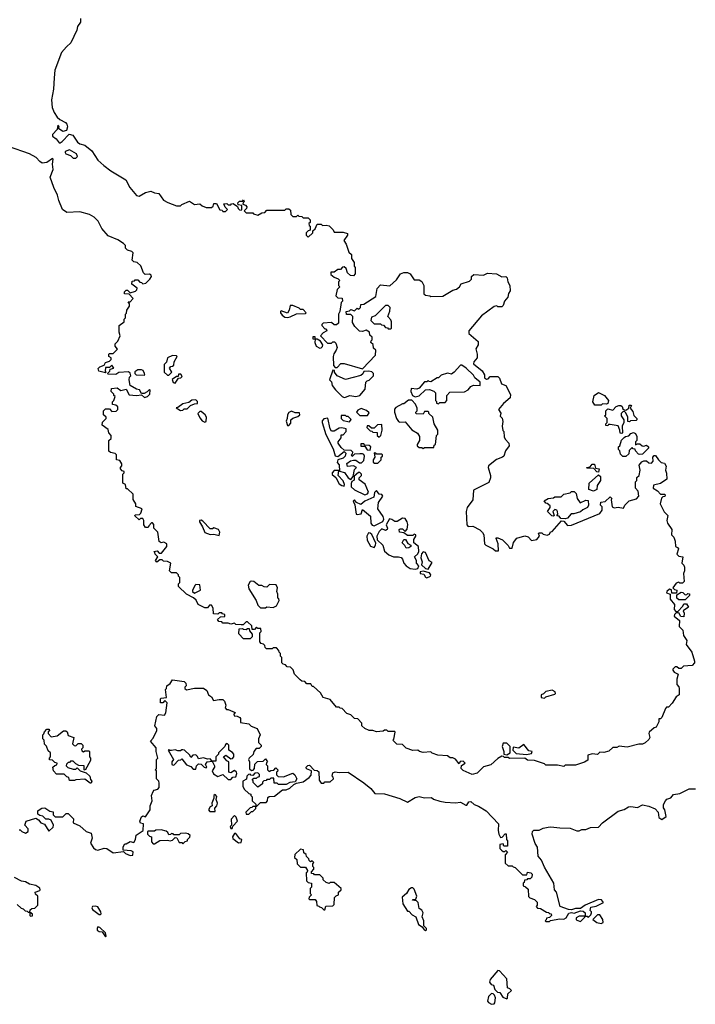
# Model space of a CAD drawing. Extents: x 1861455 to 2058065, y 200073 to 437907.
# Tile 289 of 574: x 1920480 to 1925714, y 363448 to 371075. Entities that reach past the tile are written whole.
import ezdxf

# ---------------------------------------------------------------- set-up
doc = ezdxf.new("R2010")
doc.units = 0

msp = doc.modelspace()

# ---------------------------------------------------------------- linework, layer by layer
at = {"layer": '0CON05XD'}
for points in [[(1920952.5, 371085), (1920952.5, 371055), (1920928.3, 371021.7), (1920922.5, 370995), (1920877.5, 370895), (1920842.5, 370865), (1920805, 370820), (1920752.5, 370685), (1920746.4, 370623.6), (1920743, 370537), (1920727.5, 370455), (1920732.5, 370395), (1920746.4, 370356.4), (1920770.7, 370320.7), (1920791.2, 370301.2), (1920835, 370277.5), (1920846.7, 370265), (1920850, 370245), (1920843, 370217), (1920815, 370210), (1920781.7, 370231.7), (1920787, 370247), (1920775, 370257.5), (1920770, 370225), (1920734.4, 370185), (1920733.3, 370173.3), (1920761.7, 370151.7), (1920785, 370120), (1920795, 370120), (1920809.3, 370130.7), (1920863, 370187), (1920890.7, 370180.7), (1920927.5, 370125), (1920945, 370113.3), (1920985, 370103.3), (1921039.5, 370059.5), (1921085, 369987.5), (1921132.5, 369945), (1921185, 369903.3), (1921302.5, 369835), (1921332.5, 369775), (1921385, 369712.5), (1921405, 369709.2), (1921455, 369736), (1921495, 369746.7), (1921525, 369732.5), (1921558.3, 369728.3), (1921595, 369677.5), (1921628.3, 369658.3), (1921695, 369633.3), (1921725, 369632.5), (1921735, 369642.5), (1921795, 369670), (1921835, 369642.5), (1921875, 369647.5), (1921895, 369632.5), (1921925, 369620), (1921965, 369620), (1921978.3, 369631.7), (1921985, 369650), (1922005, 369650), (1922031.7, 369601.7), (1922048.3, 369598.3), (1922055, 369590), (1922075, 369590), (1922090, 369605), (1922071.7, 369621.7), (1922061.7, 369648.3), (1922085, 369650), (1922095, 369640), (1922115, 369640), (1922121.7, 369648.3), (1922135, 369650), (1922168.3, 369628.3), (1922171.7, 369611.7), (1922181.7, 369601.7), (1922195, 369600), (1922200, 369605), (1922200, 369635), (1922171.7, 369641.7), (1922170, 369655), (1922181.7, 369668.3), (1922205, 369670), (1922215, 369680), (1922220, 369665), (1922211.7, 369658.3), (1922210, 369645), (1922228.3, 369638.3), (1922240, 369625), (1922238.3, 369611.7), (1922220, 369595), (1922235, 369580), (1922285, 369580), (1922291.7, 369571.7), (1922325, 369560), (1922355, 369580), (1922378.3, 369581.7), (1922395, 369600), (1922535, 369600), (1922545, 369610), (1922565, 369610), (1922578.3, 369598.3), (1922580, 369565), (1922595, 369550), (1922625, 369550), (1922635, 369560), (1922641.7, 369551.7), (1922665, 369550), (1922675, 369540), (1922715, 369540), (1922730, 369525), (1922730, 369505), (1922720, 369495), (1922721.7, 369481.7), (1922730, 369475), (1922730, 369445), (1922715, 369440), (1922700, 369425), (1922700, 369405), (1922715, 369390), (1922750, 369425), (1922751.7, 369438.3), (1922770, 369455), (1922785, 369490), (1922815, 369490), (1922825, 369480), (1922855, 369482.5), (1922877, 369477), (1922908.3, 369448.3), (1922915, 369430), (1922985, 369430), (1923018.3, 369418.3), (1923020, 369405), (1922990, 369365), (1923010, 369335), (1923030, 369275), (1923050, 369255), (1923050, 369225), (1923070, 369195), (1923070, 369165), (1923080, 369155), (1923080, 369105), (1923065, 369090), (1923043, 369093), (1923020, 369115), (1923008.3, 369148.3), (1922995, 369160), (1922981.7, 369158.3), (1922965, 369140), (1922945, 369140), (1922915, 369120), (1922891.7, 369118.3), (1922891.7, 369101.7), (1922915, 369080), (1922948.3, 369068.3), (1922960, 369055), (1922950, 369045), (1922950, 369015), (1922960, 369005), (1922940, 368985), (1922930, 368935), (1922945, 368920), (1922978.3, 368918.3), (1922980, 368895), (1922970, 368885), (1922960, 368815), (1922950, 368795), (1922950, 368725), (1922935, 368710), (1922915, 368710), (1922895, 368730), (1922830, 368725), (1922820, 368715), (1922820, 368705), (1922845, 368680), (1922855, 368680), (1922860, 368665), (1922830.7, 368649.3), (1922810, 368625), (1922865, 368570), (1922895, 368570), (1922905, 368580), (1922918.3, 368578.3), (1922928.3, 368568.3), (1922940, 368535), (1922932.5, 368515), (1922913, 368487), (1922907.5, 368465), (1922910, 368395), (1922925, 368380), (1922938.3, 368381.7), (1922968.3, 368411.7), (1922995, 368412.5), (1923135, 368370), (1923237.5, 368475), (1923240, 368515), (1923221.7, 368531.7), (1923218.3, 368558.3), (1923200, 368575), (1923201.7, 368588.3), (1923210, 368595), (1923210, 368615), (1923191.7, 368631.7), (1923190, 368655), (1923165, 368670), (1923135, 368660), (1923111.7, 368661.7), (1923077, 368697), (1923058.3, 368728.3), (1923060, 368775), (1923045, 368790), (1923011.7, 368791.7), (1923010, 368815), (1923035, 368820), (1923045, 368830), (1923075, 368820), (1923095, 368840), (1923108.3, 368831.7), (1923120, 368845), (1923121.7, 368868.3), (1923145, 368870), (1923238.3, 368931.7), (1923248.3, 368991.7), (1923275, 369020), (1923347, 369013), (1923399.3, 369060.7), (1923430, 369105), (1923455, 369117.5), (1923485, 369116.2), (1923505, 369106.7), (1923535, 369060), (1923575, 369060), (1923595, 369047.5), (1923610, 369015), (1923611.7, 368951.7), (1923625, 368940), (1923657, 368937), (1923665, 368930), (1923757, 368933), (1923835, 368980), (1923865, 368987.5), (1923887.5, 369005), (1923900, 369030), (1923965, 369050), (1923980, 369065), (1923980, 369085), (1923998.3, 369101.7), (1924073, 369097), (1924105, 369112.5), (1924175, 369106.7), (1924215, 369082.5), (1924246.1, 369086.1), (1924256.7, 369075), (1924262.5, 369045), (1924276.2, 369015), (1924280, 368975), (1924266.7, 368955), (1924261.2, 368925), (1924236.7, 368895), (1924225, 368860), (1924215, 368850), (1924185, 368850), (1924177.5, 368857.5), (1924155, 368852.5), (1924058.3, 368781.7), (1923960, 368665), (1923960, 368645), (1924032.5, 368582.5), (1924032.5, 368555), (1924012.5, 368525), (1924023.6, 368483.6), (1924023.3, 368455), (1923997.5, 368425), (1923995, 368410), (1924062.5, 368355), (1924080, 368325), (1924081.7, 368301.7), (1924095, 368290), (1924108.3, 368291.7), (1924125, 368310), (1924185, 368310), (1924197, 368297), (1924212.5, 368255), (1924245, 368240), (1924281.7, 368171.7), (1924280, 368145), (1924227, 368103), (1924190, 368055), (1924207, 368027), (1924203, 368003), (1924217, 367987), (1924223, 367963), (1924217.5, 367925), (1924223, 367893), (1924230, 367885), (1924233, 367843), (1924240, 367825), (1924270, 367795), (1924272.5, 367775), (1924242.5, 367735), (1924230, 367695), (1924220, 367685), (1924173, 367667), (1924111.7, 367618.3), (1924110, 367605), (1924127.5, 367545), (1924127.5, 367525), (1924115, 367490), (1923995, 367430), (1923990, 367355), (1923947.5, 367295), (1923940, 367265), (1923943, 367163), (1923955, 367150), (1923991.7, 367151.7), (1924043.6, 367123.6), (1924065, 367102.5), (1924076.7, 367085), (1924080, 367015), (1924090, 367005), (1924147, 366977), (1924165, 366960), (1924188.3, 366961.7), (1924187.5, 367015), (1924170, 367055), (1924170, 367060), (1924185, 367060), (1924220, 367045), (1924263, 367003), (1924275, 366980), (1924295, 366980), (1924306.2, 367025), (1924330.5, 367059.5), (1924393.6, 367076.4), (1924418.8, 367068.8), (1924445, 367040), (1924485, 367047.5), (1924507, 367073), (1924500, 367095), (1924505, 367100), (1924525, 367100), (1924535, 367090), (1924565, 367082.5), (1924585, 367090), (1924591.7, 367108.3), (1924605, 367110), (1924678.3, 367191.7), (1924695, 367190), (1924725, 367157.5), (1924755, 367160), (1924975, 367250), (1924993.3, 367275), (1924991.7, 367301.7), (1924980, 367315), (1924981.7, 367338.3), (1925015, 367342.5), (1925055, 367377.5), (1925067.5, 367365), (1925062.5, 367355), (1925070.7, 367300.7), (1925085, 367293.3), (1925115, 367298.8), (1925158.3, 367291.7), (1925166.7, 367315), (1925201.7, 367348.3), (1925257, 367363), (1925277.5, 367385), (1925271.7, 367421.7), (1925250, 367445), (1925250, 367495), (1925260, 367505), (1925261.7, 367528.3), (1925280, 367545), (1925287.5, 367585)], [(1920783.3, 369675), (1920773.3, 369715), (1920744.1, 369774.1), (1920716.2, 369855), (1920740, 369915), (1920733.3, 369955), (1920740, 369995), (1920735, 370000), (1920691.7, 369968.3), (1920655, 369964), (1920635.6, 369975.6), (1920608, 370008), (1920556.3, 370036.3), (1920392.3, 370092.3)], [(1920895, 370002.2), (1920915, 370002.9), (1920928.6, 370015), (1920920.8, 370035), (1920866.4, 370066.4), (1920833.8, 370055), (1920832, 370045), (1920838.8, 370035), (1920872.9, 370022.9), (1920895, 370002.2)], [(1925287.5, 367585), (1925280, 367625), (1925300.7, 367649.3), (1925315, 367657.5), (1925335, 367657.5), (1925353, 367643), (1925375, 367640), (1925387.5, 367655), (1925383.6, 367686.4), (1925395, 367700), (1925405, 367700), (1925427.5, 367665), (1925450, 367645), (1925475, 367640), (1925487, 367617), (1925482.5, 367585), (1925491.7, 367561.7), (1925492.5, 367515), (1925445, 367483.3), (1925390, 367470), (1925387.5, 367445), (1925420, 367425), (1925445, 367400), (1925475, 367400), (1925480, 367395), (1925478.3, 367381.7), (1925461.7, 367378.3), (1925451.7, 367368.3), (1925442.5, 367325), (1925473, 367263), (1925500, 367235), (1925492.5, 367195), (1925497.5, 367175), (1925532.5, 367125), (1925530, 367085), (1925547, 367067), (1925557.5, 367035), (1925560, 366995), (1925575, 366987.5), (1925582.5, 366975), (1925570, 366935), (1925585, 366920), (1925617.5, 366915), (1925610, 366865), (1925625, 366850), (1925630, 366835), (1925630, 366805), (1925622.5, 366785), (1925627, 366723), (1925615, 366710), (1925595, 366710), (1925585, 366717.5), (1925565, 366710), (1925540, 366675), (1925551.7, 366661.7), (1925570, 366655), (1925568.3, 366631.7), (1925531.7, 366631.7), (1925528.3, 366658.3), (1925515, 366662.5), (1925492.5, 366645), (1925490, 366635), (1925520, 366625), (1925520, 366585), (1925552.5, 366545), (1925550, 366505), (1925561.7, 366491.7), (1925578.3, 366491.7), (1925618.3, 366531.7), (1925625, 366550), (1925645, 366550), (1925660, 366525), (1925620, 366495), (1925627.5, 366477.5), (1925625, 366450), (1925601.7, 366451.7), (1925585, 366480), (1925561.7, 366478.3), (1925551.7, 366468.3), (1925550, 366455), (1925591.7, 366421.7), (1925587.5, 366375), (1925616.7, 366345), (1925622.5, 366305), (1925647.5, 366265), (1925643.3, 366235), (1925686.2, 366176.2), (1925707.5, 366105), (1925707, 366093), (1925688.3, 366071.7), (1925623, 366067), (1925605, 366050), (1925585, 366050), (1925571.7, 366061.7), (1925558.3, 366061.7), (1925540, 366045), (1925540, 366035), (1925550.7, 366020.7), (1925580, 366005), (1925570, 365965), (1925570, 365925), (1925587, 365907), (1925590, 365895), (1925587.5, 365845), (1925565, 365830), (1925535, 365780), (1925505, 365750), (1925491.7, 365748.3), (1925481.7, 365738.3), (1925455, 365670), (1925445, 365660), (1925431.7, 365658.3), (1925430, 365635), (1925410, 365595), (1925395, 365590), (1925357.5, 365555), (1925353.3, 365545), (1925362.5, 365515), (1925355, 365500), (1925325, 365472.5), (1925305, 365462.5), (1925277, 365463), (1925185, 365440), (1925125, 365446.7), (1925105, 365437.5), (1925075, 365437.5), (1925045, 365407.5), (1925005, 365397.5), (1924975, 365400), (1924955, 365382.5), (1924915, 365387.5), (1924881.7, 365378.3), (1924881.7, 365338.3), (1924856.4, 365323.6), (1924785, 365300), (1924705, 365300), (1924695, 365290), (1924645, 365300), (1924555, 365300), (1924545, 365310), (1924467, 365337), (1924415, 365340), (1924393, 365353), (1924275, 365352.5), (1924265, 365360), (1924235, 365360), (1924228.3, 365368.3), (1924215, 365370), (1924185, 365352.5), (1924128.6, 365301.4), (1924074.1, 365285.9), (1924025, 365237.5), (1923985, 365227.5), (1923915, 365260), (1923900, 365275), (1923901.7, 365298.3), (1923930, 365315), (1923915, 365330), (1923891.7, 365328.3), (1923885, 365310), (1923855, 365347.5), (1923836.4, 365356.4), (1923815, 365357.5), (1923795, 365372.5), (1923718.3, 365378.3), (1923675, 365392.5), (1923665, 365402.5), (1923605, 365397.5), (1923576.7, 365406.7), (1923565, 365417.5), (1923525, 365412.5), (1923473, 365433), (1923445, 365460), (1923401.7, 365461.7), (1923370, 365495), (1923377.5, 365502.5), (1923390, 365555), (1923385, 365560), (1923335, 365560), (1923325, 365570), (1923305, 365570), (1923295, 365562.5), (1923245, 365557.5), (1923215, 365567.5), (1923188.3, 365568.3), (1923153, 365583), (1923130, 365605), (1923130, 365625), (1923098.3, 365658.3), (1923075, 365662.5), (1923045, 365690), (1923015, 365700), (1922978.3, 365738.3), (1922961.7, 365741.7), (1922955, 365750), (1922935, 365750), (1922885, 365807.5), (1922830, 365825), (1922809.3, 365859.3), (1922755, 365910), (1922745, 365910), (1922735, 365930), (1922705, 365930), (1922688.3, 365948.3), (1922665, 365950), (1922651.7, 365961.7), (1922610, 366005), (1922598.3, 366038.3), (1922578.3, 366058.3), (1922551.7, 366061.7), (1922538.3, 366078.3), (1922521.7, 366081.7), (1922511.7, 366091.7), (1922510, 366135), (1922500, 366145), (1922500, 366165), (1922490, 366175), (1922488.3, 366188.3), (1922468.3, 366208.3), (1922445, 366210), (1922435, 366200), (1922391.7, 366201.7), (1922381.7, 366211.7), (1922378.3, 366228.3), (1922368.3, 366238.3), (1922351.7, 366241.7), (1922340, 366255), (1922340, 366325), (1922350, 366335), (1922348.3, 366358.3), (1922325, 366360), (1922315, 366370), (1922298.3, 366351.7), (1922281.7, 366351.7), (1922278.3, 366378.3), (1922245, 366410), (1922235, 366410), (1922211.7, 366388.3), (1922195, 366387.5), (1922155, 366390), (1922145, 366400), (1922116.7, 366393.3), (1922095, 366400), (1922055, 366400), (1922045, 366410), (1922023, 366413), (1922011.7, 366428.3), (1922035, 366450), (1922068.3, 366451.7), (1922068.3, 366468.3), (1922051.7, 366471.7), (1922045, 366480), (1922025, 366480), (1922015, 366470), (1921981.7, 366471.7), (1921980, 366515), (1921965, 366540), (1921951.7, 366538.3), (1921935, 366520), (1921915, 366520), (1921863.6, 366543.6), (1921848.3, 366578.3), (1921827, 366597), (1921772.5, 366625), (1921710, 366685), (1921710, 366705), (1921720, 366715), (1921720, 366755), (1921710, 366765), (1921710, 366775), (1921695, 366790), (1921655, 366790), (1921640, 366805), (1921650, 366865), (1921625, 366877.5), (1921595, 366880), (1921585, 366890), (1921565, 366890), (1921541.7, 366871.7), (1921532.5, 366885), (1921550, 366915), (1921530, 366935), (1921528.3, 366948.3), (1921520, 366955), (1921545, 366960), (1921561.7, 366941.7), (1921578.3, 366941.7), (1921620, 366995), (1921620, 367015), (1921597, 367027), (1921575, 367022.5), (1921561.7, 367031.7), (1921550, 367105), (1921520, 367135), (1921520, 367165), (1921508.3, 367178.3), (1921501.7, 367178.3), (1921480, 367155), (1921475, 367140), (1921455, 367140), (1921443, 367163), (1921442.5, 367195), (1921435, 367210), (1921415, 367210), (1921405, 367200), (1921371.7, 367231.7), (1921375, 367240), (1921408.3, 367241.7), (1921418.3, 367251.7), (1921430, 367285), (1921380, 367305), (1921380, 367325), (1921358.3, 367358.3), (1921358.3, 367398.3), (1921315, 367440), (1921305, 367440), (1921300, 367475), (1921280, 367485), (1921280, 367555), (1921290, 367565), (1921290, 367575), (1921275, 367580), (1921260, 367595), (1921260, 367605), (1921271.7, 367618.3), (1921272.5, 367635), (1921255, 367660), (1921230, 367665), (1921230, 367705), (1921220, 367715), (1921183, 367723), (1921171.7, 367731.7), (1921170, 367815), (1921188.3, 367831.7), (1921190, 367855), (1921170, 367875), (1921165, 367900), (1921120, 367935), (1921123, 367957), (1921150, 367985), (1921150, 367995), (1921130, 368015), (1921130, 368045), (1921145, 368060), (1921175, 368060), (1921195, 368040), (1921227, 368043), (1921240, 368055), (1921240, 368075), (1921225, 368090), (1921200, 368095), (1921200, 368115), (1921210, 368125), (1921220, 368155), (1921210, 368165), (1921210, 368175), (1921190, 368195), (1921192.5, 368217.5), (1921235, 368222.5), (1921265, 368203.3), (1921305, 368212.5), (1921328.3, 368168.3), (1921385, 368163.3), (1921425, 368170), (1921448.3, 368148.3), (1921470, 368155), (1921487.5, 368175), (1921490, 368205), (1921485, 368210), (1921468.3, 368191.7), (1921445, 368180), (1921425, 368180), (1921408.3, 368208.3), (1921385, 368212.5), (1921335, 368240), (1921327.5, 368285), (1921330, 368305), (1921340, 368315), (1921337, 368337), (1921323, 368347), (1921248.3, 368341.7), (1921225, 368327.5), (1921165, 368330), (1921160, 368335), (1921178.3, 368351.7), (1921181.7, 368368.3), (1921210, 368375), (1921195, 368400), (1921175, 368380), (1921145, 368380), (1921142.5, 368352.5), (1921150, 368345), (1921145, 368340), (1921093, 368353), (1921088.3, 368371.7), (1921100, 368385), (1921135, 368400), (1921145, 368420), (1921175, 368430), (1921188.3, 368441.7), (1921190, 368455), (1921170, 368465), (1921170, 368485), (1921175, 368490), (1921205, 368490), (1921237, 368523), (1921220, 368545), (1921220, 368565), (1921240, 368585), (1921257.5, 368625), (1921250, 368655), (1921250, 368705), (1921290, 368735), (1921290, 368755), (1921300, 368765), (1921300, 368795), (1921308.3, 368801.7), (1921310, 368825), (1921330, 368855), (1921330, 368875), (1921321.7, 368888.3), (1921335, 368890), (1921360, 368915), (1921328.3, 368948.3), (1921291.7, 368951.7), (1921293, 368967), (1921305, 368980), (1921315, 368980), (1921335, 368960), (1921378.3, 368971.7), (1921388.3, 368981.7), (1921390, 368995), (1921350, 369025), (1921351.7, 369048.3), (1921368.3, 369051.7), (1921375, 369060), (1921395, 369060), (1921411.7, 369041.7), (1921425, 369040), (1921435, 369030), (1921457, 369033), (1921487.5, 369065), (1921500, 369085), (1921497.5, 369095), (1921485, 369102.5), (1921451.7, 369101.7), (1921440, 369115), (1921419.3, 369169.3), (1921390, 369195), (1921365, 369200), (1921351.7, 369211.7), (1921358.3, 369268.3), (1921348.3, 369278.3), (1921315, 369290), (1921300, 369305), (1921300, 369325), (1921285, 369342.5), (1921240.7, 369370.7), (1921165, 369400), (1921116.4, 369456.4), (1921087.5, 369515), (1921056.4, 369546.4), (1921020, 369565), (1920946.4, 369586.4), (1920845, 369582.5), (1920812.5, 369605), (1920783.3, 369675)], [(1922555, 368767.5), (1922575, 368773.8), (1922625, 368796.7), (1922695, 368800), (1922700, 368805), (1922675, 368830), (1922655, 368830), (1922645, 368840), (1922595, 368860), (1922575, 368860), (1922567.5, 368825), (1922555, 368802.5), (1922505, 368820), (1922500, 368815), (1922500, 368805), (1922514.2, 368785), (1922535, 368770), (1922555, 368767.5)], [(1923355, 368680), (1923360, 368685), (1923360, 368735), (1923355, 368750), (1923332.5, 368775), (1923348.3, 368818.3), (1923350, 368845), (1923335, 368860), (1923315, 368860), (1923235, 368780), (1923205, 368770), (1923200, 368745), (1923225, 368720), (1923275, 368720), (1923281.7, 368711.7), (1923298.3, 368708.3), (1923315, 368690), (1923328.3, 368688.3), (1923335, 368680), (1923355, 368680)], [(1922805, 368530), (1922815, 368532.5), (1922827, 368543), (1922827.5, 368555), (1922810, 368585), (1922785, 368600), (1922770, 368600), (1922768.3, 368618.3), (1922751.7, 368618.3), (1922751.7, 368601.7), (1922770, 368600), (1922767.5, 368575), (1922776.7, 368545), (1922805, 368530)], [(1921635, 368320), (1921657.5, 368345), (1921640, 368375), (1921651.7, 368388.3), (1921665, 368390), (1921675, 368400), (1921677.5, 368425), (1921700, 368465), (1921695, 368470), (1921665, 368472.5), (1921624, 368456), (1921617, 368423), (1921600, 368405), (1921600, 368345), (1921625, 368320), (1921635, 368320)], [(1921445, 368320), (1921450, 368325), (1921447.5, 368335), (1921436.4, 368356.4), (1921425, 368362.5), (1921395, 368362.5), (1921373, 368347), (1921373, 368333), (1921383, 368323), (1921445, 368320)], [(1922995, 368147.5), (1923005, 368150), (1923036.4, 368163.6), (1923085, 368156.7), (1923115, 368162.5), (1923157, 368213), (1923161.7, 368268.3), (1923171.7, 368278.3), (1923188.3, 368281.7), (1923220, 368315), (1923220, 368335), (1923207, 368347), (1923185, 368352.5), (1923145, 368350), (1923138.3, 368331.7), (1923121.7, 368318.3), (1923005, 368287.5), (1922940, 368315), (1922920, 368345), (1922918.3, 368358.3), (1922905, 368360), (1922880, 368285), (1922895, 368270), (1922901.7, 368241.7), (1922927, 368207), (1922977, 368157), (1922995, 368147.5)], [(1923725, 368100), (1923735, 368110), (1923775, 368110), (1923790, 368125), (1923790, 368165), (1923811.7, 368188.3), (1923925, 368192.5), (1923955, 368207.5), (1923975, 368232.5), (1923995, 368242.5), (1924048.3, 368241.7), (1924047, 368267), (1924005, 368300), (1923995, 368320), (1923940, 368375), (1923905, 368400), (1923895, 368400), (1923846.4, 368343.6), (1923825, 368330), (1923793, 368337), (1923745, 368320), (1923725, 368300), (1923715, 368300), (1923665, 368270), (1923651.7, 368271.7), (1923645, 368280), (1923635, 368270), (1923615, 368270), (1923575, 368220), (1923557, 368213), (1923511.7, 368218.3), (1923510, 368195), (1923523, 368163), (1923545, 368152.5), (1923575, 368160), (1923623, 368207), (1923655, 368210), (1923687.5, 368197.5), (1923700, 368185), (1923700, 368125), (1923708.3, 368118.3), (1923710, 368105), (1923725, 368100)], [(1921685, 368260), (1921711.7, 368298.3), (1921728.3, 368301.7), (1921738.3, 368311.7), (1921728.3, 368328.3), (1921711.7, 368328.3), (1921708.3, 368311.7), (1921695, 368310), (1921661.7, 368288.3), (1921670, 368265), (1921685, 368260)], [(1924985, 368090), (1924935, 368090), (1924920, 368115), (1924930, 368165), (1924965, 368187.5), (1925010, 368165), (1925042.5, 368125), (1925035, 368102.5), (1925025, 368097.5), (1924995, 368100), (1924985, 368090)], [(1921725, 368047.5), (1921745, 368050), (1921755, 368060), (1921778.3, 368061.7), (1921803, 368087), (1921835, 368100), (1921858.3, 368101.7), (1921858.3, 368118.3), (1921845, 368130), (1921815, 368127.5), (1921791.7, 368108.3), (1921745, 368100), (1921705, 368070), (1921691.7, 368068.3), (1921725, 368047.5)], [(1923605, 367752.5), (1923615, 367760), (1923688.3, 367761.7), (1923691.7, 367778.3), (1923700, 367785), (1923710, 367855), (1923720, 367865), (1923720, 367895), (1923690, 367945), (1923680, 367995), (1923650, 368025), (1923650, 368035), (1923645, 368040), (1923615, 368040), (1923605, 368020), (1923551.7, 368021.7), (1923550, 368035), (1923560, 368045), (1923560, 368065), (1923547, 368097), (1923518.3, 368128.3), (1923493, 368127), (1923455, 368100), (1923445, 368100), (1923395, 368070), (1923383, 368057), (1923383.6, 368033.6), (1923400, 367985), (1923413.6, 367963.6), (1923425, 367957.5), (1923465, 367960), (1923517, 367897), (1923563, 367873), (1923576.7, 367845), (1923577.5, 367815), (1923560, 367785), (1923560, 367775), (1923575, 367760), (1923595, 367760), (1923605, 367752.5)], [(1921915, 367957.5), (1921925, 367962.5), (1921927.5, 367995), (1921917.5, 368015), (1921885, 368040), (1921875, 368040), (1921860, 368025), (1921875, 367990), (1921895, 367967.5), (1921915, 367957.5)], [(1922565, 367932.5), (1922581.7, 367948.3), (1922580, 367975), (1922595, 367987.5), (1922635, 368000), (1922650, 368015), (1922648.3, 368028.3), (1922615, 368030), (1922585, 368042.5), (1922565, 368032.5), (1922553.8, 368015), (1922553.3, 367985), (1922544, 367965), (1922555, 367932.5), (1922565, 367932.5)], [(1923175, 368010), (1923188.3, 368028.3), (1923167, 368047), (1923125, 368062.5), (1923100.7, 368049.3), (1923090, 368035), (1923115, 368010), (1923175, 368010)], [(1925145, 367870), (1925131.7, 367871.7), (1925130, 367895), (1925115, 367930), (1925055, 367940), (1925041.7, 367938.3), (1925035, 367930), (1925021.7, 367931.7), (1925020, 367945), (1925030, 367955), (1925030, 367985), (1925010, 368005), (1925020, 368015), (1925020, 368045), (1925035, 368060), (1925075, 368050), (1925101.7, 368078.3), (1925122.5, 368087.5), (1925137.5, 368087.5), (1925148.3, 368078.3), (1925151.7, 368061.7), (1925161.7, 368051.7), (1925175, 368050), (1925200, 368065), (1925201.7, 368088.3), (1925215, 368090), (1925220, 368085), (1925210, 368065), (1925230.7, 368040.7), (1925238.3, 368008.3), (1925260, 367985), (1925260, 367975), (1925255, 367970), (1925212.5, 367967.5), (1925205, 367960), (1925191.7, 367961.7), (1925190, 367995), (1925175, 368030), (1925165, 368040), (1925151.7, 368038.3), (1925140, 368025), (1925140, 368005), (1925160, 367975), (1925160, 367955), (1925147.5, 367925), (1925150, 367875), (1925145, 367870)], [(1923045, 367512.5), (1923062.5, 367535), (1923075, 367590), (1923090, 367605), (1923065, 367620), (1923020, 367615), (1923013.9, 367636.1), (1923043, 367657), (1923065, 367662.5), (1923085, 367662.5), (1923113, 367643), (1923127, 367643), (1923145, 367660), (1923152.5, 367695), (1923146.7, 367706.7), (1923135, 367712.5), (1923115, 367712.5), (1923075, 367710), (1923055, 367690), (1923050, 367705), (1923058.3, 367711.7), (1923060, 367725), (1923048.3, 367738.3), (1922995, 367740), (1922970.7, 367760.7), (1922946.7, 367795), (1922946.7, 367805), (1922970, 367835), (1922971.7, 367858.3), (1922985, 367860), (1923010, 367885), (1923010, 367905), (1922975, 367913.3), (1922955, 367910), (1922915, 367886.7), (1922895, 367886.7), (1922884, 367905), (1922868.3, 367988.3), (1922835, 367983.3), (1922823.4, 367966.6), (1922822.9, 367955), (1922851.7, 367861.7), (1922909.5, 367749.5), (1922925, 367697.5), (1922945, 367690), (1922995, 367730), (1923007, 367717), (1923002.5, 367695), (1922985, 367677.5), (1922943.6, 367666.4), (1922940, 367645), (1922956, 367626), (1922958.3, 367578.3), (1922996.9, 367566.9), (1923025, 367526.7), (1923045, 367512.5)], [(1923035, 367960), (1923047, 367977), (1923025, 368000), (1923011.7, 368001.7), (1923005, 368010), (1922971.7, 368008.3), (1922970, 367985), (1922985, 367970), (1923035, 367960)], [(1923265, 367840), (1923277, 367853), (1923287.5, 367895), (1923285, 367940), (1923253, 367937), (1923225, 367910), (1923205, 367910), (1923185, 367930), (1923171.7, 367928.3), (1923170, 367915), (1923195, 367890), (1923208.3, 367888.3), (1923215, 367880), (1923248.3, 367878.3), (1923250, 367855), (1923265, 367840)], [(1925175, 367690), (1925151.7, 367691.7), (1925135, 367710), (1925130, 367735), (1925120, 367745), (1925120, 367765), (1925130, 367775), (1925141.7, 367818.3), (1925161.7, 367838.3), (1925173, 367847), (1925198.3, 367851.7), (1925215, 367870), (1925235, 367877.5), (1925249.3, 367869.3), (1925260, 367845), (1925260, 367815), (1925250, 367805), (1925251.7, 367781.7), (1925265, 367790), (1925285, 367790), (1925303, 367773), (1925315, 367770), (1925335, 367780), (1925350, 367765), (1925350, 367755), (1925305, 367710), (1925285, 367707.5), (1925275, 367710), (1925250, 367735), (1925248.3, 367748.3), (1925231.7, 367751.7), (1925225, 367760), (1925201.7, 367738.3), (1925198.3, 367711.7), (1925175, 367690)], [(1923195, 367740), (1923200, 367765), (1923187, 367777), (1923155, 367780), (1923145, 367790), (1923121.7, 367788.3), (1923121.7, 367771.7), (1923155, 367770), (1923171.7, 367741.7), (1923195, 367740)], [(1923228.3, 367638.3), (1923255, 367640), (1923280, 367665), (1923280, 367685), (1923290, 367695), (1923290, 367705), (1923285, 367710), (1923245, 367710), (1923238.3, 367718.3), (1923225, 367720), (1923230, 367685), (1923217.5, 367665), (1923218.3, 367648.3), (1923228.3, 367638.3)], [(1922995, 367462.5), (1922996.7, 367475), (1922985, 367502.5), (1922946.7, 367545), (1922951.7, 367581.7), (1922915, 367583.8), (1922900, 367565), (1922901.7, 367551.7), (1922928.8, 367528.8), (1922955, 367480), (1922975, 367466.7), (1922995, 367462.5)], [(1924965, 367570), (1924951.7, 367571.7), (1924927.5, 367597.5), (1924875, 367600), (1924870, 367605), (1924898.3, 367611.7), (1924915, 367632.5), (1924931.7, 367631.7), (1924941.7, 367601.7), (1924970, 367595), (1924965, 367570)], [(1923155, 367393.8), (1923175, 367402.5), (1923182.5, 367415), (1923156.1, 367476.1), (1923111.2, 367511.2), (1923110, 367525), (1923127.5, 367545), (1923127.5, 367555), (1923115, 367567.5), (1923105, 367567.5), (1923071.7, 367538.3), (1923071.7, 367508.3), (1923053, 367497), (1923046.7, 367483.3), (1923046.7, 367455), (1923073.9, 367433.9), (1923155, 367393.8)], [(1924925, 367422.5), (1924890, 367435), (1924892.5, 367485), (1924965, 367550), (1924980, 367535), (1924980, 367505), (1924953, 367467), (1924950, 367435), (1924925, 367422.5)], [(1923225, 367154.2), (1923292.5, 367187.5), (1923300, 367205), (1923296.2, 367226.2), (1923253.3, 367285), (1923260, 367335), (1923292.5, 367385), (1923286.1, 367396.1), (1923265, 367400), (1923245, 367427.5), (1923228.3, 367411.7), (1923222.5, 367375), (1923154.3, 367345.7), (1923121.7, 367318.3), (1923090, 367335), (1923075, 367356.7), (1923063.3, 367345), (1923076.7, 367316.7), (1923087.5, 367245), (1923095, 367241.2), (1923125, 367246.7), (1923135, 367280), (1923198.3, 367228.3), (1923201.2, 367175), (1923210.3, 367160.3), (1923225, 367154.2)], [(1924705, 367207.5), (1924671.7, 367211.7), (1924658.3, 367228.3), (1924641.7, 367231.7), (1924650, 367245), (1924647.5, 367265), (1924640, 367275), (1924625, 367280), (1924610, 367265), (1924620, 367235), (1924615, 367230), (1924601.7, 367231.7), (1924570, 367265), (1924590, 367295), (1924588.3, 367308.3), (1924567, 367327), (1924555, 367330), (1924541.7, 367348.3), (1924573, 367367), (1924615, 367370), (1924625, 367380), (1924675, 367380), (1924695, 367400), (1924745, 367410), (1924755, 367420), (1924775, 367420), (1924790, 367405), (1924797.5, 367365), (1924821.7, 367331.7), (1924865, 367352.5), (1924885, 367350), (1924886.7, 367315), (1924877.5, 367295), (1924841.7, 367278.3), (1924825, 367262.5), (1924773, 367247), (1924753, 367247), (1924725, 367213.3), (1924705, 367207.5)], [(1922025, 367080), (1922030, 367105), (1922020, 367125), (1921985, 367137.5), (1921975, 367130), (1921955, 367130), (1921899.3, 367189.3), (1921885, 367197.5), (1921872.5, 367195), (1921872.5, 367185), (1921897, 367147), (1921915, 367102.5), (1921955, 367087.5), (1921985, 367090), (1922025, 367080)], [(1923545, 366817.5), (1923565, 366823.3), (1923572.5, 366845), (1923554.2, 366864.2), (1923553.3, 366885), (1923537.5, 366915), (1923563.9, 366936.1), (1923573.3, 366955), (1923570, 366995), (1923532.5, 367022.5), (1923533, 367047), (1923550, 367075), (1923550, 367085), (1923535, 367090), (1923525, 367080), (1923485, 367080), (1923455, 367100), (1923422.5, 367105), (1923420, 367125), (1923428.3, 367131.7), (1923445, 367130), (1923465, 367110), (1923481.7, 367128.3), (1923487.5, 367165), (1923482.5, 367185), (1923465, 367210), (1923445, 367212.5), (1923405, 367187.5), (1923385, 367187.5), (1923363.3, 367203.3), (1923345, 367207.5), (1923318.3, 367161.7), (1923330, 367135), (1923327.5, 367125), (1923315, 367117.5), (1923285, 367130), (1923265, 367110), (1923248, 367075), (1923250, 367045), (1923294, 367005), (1923307.3, 366957.3), (1923340, 366930), (1923375, 366912.9), (1923415, 366914.2), (1923435, 366908), (1923446, 366895), (1923455, 366864), (1923473.8, 366843.8), (1923504.4, 366824.4), (1923545, 366817.5)], [(1923225, 366986.7), (1923237.5, 367005), (1923239.2, 367019.2), (1923208, 367088), (1923195, 367098), (1923181.2, 367098.8), (1923169.2, 367075), (1923171.9, 367041.9), (1923197, 366997), (1923225, 366986.7)], [(1923475, 366980), (1923463, 367003), (1923443, 367023), (1923455, 367047.5), (1923469.3, 367049.3), (1923487, 367017), (1923510, 367005), (1923510, 366995), (1923495, 366982.5), (1923475, 366980)], [(1923645, 366817.5), (1923675, 366870), (1923651.7, 366881.7), (1923625, 366947.5), (1923605, 366952.5), (1923593, 366937), (1923587.5, 366905), (1923597.5, 366875), (1923593, 366853), (1923625, 366822.5), (1923645, 366817.5)], [(1923635, 366752), (1923661.2, 366765), (1923664.2, 366775), (1923655, 366791.2), (1923605, 366803.3), (1923582.5, 366797.5), (1923583.3, 366785), (1923610.7, 366780.7), (1923625, 366756.7), (1923635, 366752)], [(1921835, 366632.5), (1921880, 366655), (1921876.7, 366696.7), (1921845, 366700), (1921840, 366695), (1921820, 366655), (1921820, 366645), (1921835, 366632.5)], [(1922385, 366520), (1922395, 366527.5), (1922445, 366522.5), (1922470, 366535), (1922490, 366575), (1922488.3, 366588.3), (1922480, 366595), (1922480, 366625), (1922472.5, 366645), (1922477.5, 366675), (1922466.4, 366696.4), (1922415, 366700), (1922395, 366680), (1922375, 366682.5), (1922355, 366692.5), (1922333, 366693), (1922295, 366722.5), (1922275, 366726.7), (1922265, 366722.5), (1922250, 366695), (1922256.1, 366666.1), (1922312.5, 366575), (1922325, 366540), (1922345, 366520), (1922385, 366520)], [(1925635, 366580), (1925585, 366580), (1925570, 366595), (1925571.7, 366618.3), (1925605, 366640), (1925618.3, 366638.3), (1925635, 366620), (1925648.3, 366621.7), (1925655, 366630), (1925668.3, 366628.3), (1925670, 366615), (1925635, 366580)], [(1922265, 366280), (1922215, 366280), (1922178.3, 366318.3), (1922180, 366355), (1922205, 366360), (1922213, 366353), (1922235, 366350), (1922245, 366360), (1922258.3, 366358.3), (1922261.7, 366341.7), (1922280, 366315), (1922280, 366295), (1922265, 366280)], [(1921050.8, 364660.8), (1921066.4, 364646.4), (1921085, 364641.2), (1921133.6, 364656.4), (1921155, 364653.3), (1921205, 364620), (1921285, 364630), (1921300, 364615), (1921335, 364600), (1921357, 364603), (1921358.3, 364628.3), (1921345, 364637.5), (1921281.7, 364641.7), (1921283, 364667), (1921295, 364690), (1921305, 364690), (1921335, 364710), (1921365, 364700), (1921377, 364723), (1921381.7, 364758.3), (1921437, 364793), (1921440, 364845), (1921415, 364850), (1921410, 364865), (1921425, 364900), (1921435, 364907.5), (1921455, 364900), (1921490, 364955), (1921490, 364985), (1921506.7, 365025), (1921502.5, 365065), (1921513, 365097), (1921523, 365107), (1921550, 365115), (1921561.7, 365128.3), (1921561.7, 365161.7), (1921557, 365177), (1921540, 365195), (1921540, 365255), (1921530, 365265), (1921540, 365275), (1921540, 365345), (1921550, 365355), (1921537.5, 365405), (1921537.5, 365435), (1921492.5, 365485), (1921515, 365510), (1921541.7, 365568.3), (1921542.5, 365585), (1921527.5, 365605), (1921541.7, 365678.3), (1921558.3, 365691.7), (1921601.7, 365688.3), (1921612.5, 365705), (1921621.7, 365781.7), (1921605, 365800), (1921588.3, 365781.7), (1921571.7, 365781.7), (1921570, 365815), (1921575, 365820), (1921617, 365823), (1921610, 365885), (1921617, 365893), (1921620, 365915), (1921646.4, 365933.6), (1921665, 365960), (1921755, 365947.5), (1921767.5, 365935), (1921770, 365915), (1921760, 365905), (1921760, 365895), (1921773, 365883), (1921835, 365897.5), (1921905, 365896.2), (1921929.3, 365879.3), (1921942.5, 365845), (1921965, 365830), (1921981.7, 365801.7), (1922025, 365810), (1922055, 365807.5), (1922066.4, 365796.4), (1922076.7, 365765), (1922073, 365743), (1922082.5, 365732.5), (1922095, 365732.5), (1922148.3, 365708.3), (1922140, 365695), (1922141.7, 365681.7), (1922165, 365680), (1922185, 365670), (1922191.7, 365661.7), (1922191.7, 365631.7), (1922255, 365620), (1922273, 365603), (1922320, 365585), (1922342.5, 365535), (1922330, 365505), (1922330, 365475), (1922350, 365455), (1922350, 365445), (1922335, 365430), (1922311.7, 365428.3), (1922293, 365407), (1922288.3, 365381.7), (1922257.5, 365355), (1922252.5, 365345), (1922260, 365325), (1922261.7, 365271.7), (1922275, 365260), (1922288.3, 365261.7), (1922300, 365275), (1922301.7, 365308.3), (1922321.7, 365328.3), (1922365, 365330), (1922385, 365350), (1922400, 365325), (1922391.7, 365318.3), (1922390, 365305), (1922400, 365295), (1922400, 365265), (1922411.7, 365251.7), (1922425, 365260), (1922448.3, 365261.7), (1922465, 365280), (1922480, 365265), (1922478.3, 365251.7), (1922470, 365245), (1922470, 365225), (1922481.7, 365211.7), (1922525, 365210), (1922595, 365237.5), (1922612.5, 365225), (1922627.5, 365195), (1922615, 365170), (1922573, 365167), (1922545, 365150), (1922485, 365150), (1922475, 365160), (1922451.7, 365161.7), (1922448.3, 365198.3), (1922425, 365200), (1922415, 365190), (1922395, 365190), (1922388.3, 365181.7), (1922371.7, 365178.3), (1922361.7, 365168.3), (1922360, 365155), (1922325, 365130), (1922290, 365165), (1922288.3, 365178.3), (1922280, 365185), (1922295, 365200), (1922315, 365200), (1922321.7, 365208.3), (1922338.3, 365211.7), (1922338.3, 365228.3), (1922325, 365240), (1922301.7, 365238.3), (1922285, 365220), (1922271.7, 365221.7), (1922265, 365230), (1922251.7, 365228.3), (1922240, 365215), (1922238.3, 365191.7), (1922210, 365175), (1922208.3, 365138.3), (1922220, 365115), (1922255, 365080), (1922270, 365075), (1922270, 365065), (1922280, 365055), (1922280, 365025), (1922308.3, 364998.3), (1922310, 364980), (1922285, 364980), (1922278.3, 364971.7), (1922265, 364970), (1922233, 364937), (1922235, 364920), (1922255, 364920), (1922275, 364940), (1922285, 364940), (1922310, 364965), (1922310, 364980), (1922318.3, 364981.7), (1922345, 365010), (1922388.3, 365011.7), (1922400, 365025), (1922401.7, 365048.3), (1922411.7, 365058.3), (1922455, 365060), (1922515, 365110), (1922545, 365110), (1922571.7, 365121.7), (1922605, 365150), (1922625, 365160), (1922675, 365170), (1922722.5, 365205), (1922737, 365223), (1922740, 365255), (1922701.7, 365271.7), (1922700, 365285), (1922711.7, 365298.3), (1922725, 365300), (1922761.7, 365261.7), (1922785, 365260), (1922798.3, 365248.3), (1922800, 365185), (1922815, 365160), (1922835, 365160), (1922845, 365170), (1922885, 365170), (1922910, 365195), (1922908.3, 365208.3), (1922900, 365215), (1922905, 365240), (1922925, 365247.5), (1922955, 365242.5), (1923025, 365246.7), (1923145, 365163.3), (1923199.5, 365119.5), (1923231.7, 365081.7), (1923307, 365077), (1923425, 365042.5), (1923485, 365012.5), (1923545, 365048.8), (1923575, 365056.7), (1923615, 365046.7), (1923669.3, 365049.3), (1923685, 365037.5), (1923735, 365020), (1923777, 365013), (1923855, 365007.5), (1923895, 365012.5), (1923935, 364990), (1923945, 364990), (1923960, 365015), (1923975, 365017.5), (1924000, 364995), (1924035, 364982.5), (1924092.5, 364945), (1924190, 364845), (1924187.5, 364795), (1924192.5, 364765), (1924205, 364740), (1924218.3, 364741.7), (1924241.7, 364768.3), (1924248.3, 364768.3), (1924250, 364725), (1924260, 364715), (1924258.3, 364671.7), (1924231.7, 364671.7), (1924225, 364690), (1924200, 364685), (1924200, 364655), (1924211.7, 364641.7), (1924225, 364630), (1924238.3, 364631.7), (1924245, 364640), (1924260, 364625), (1924240, 364605), (1924241.7, 364541.7), (1924265, 364520), (1924295, 364520), (1924301.7, 364511.7), (1924318.3, 364508.3), (1924375, 364450), (1924408.3, 364451.7), (1924415, 364470), (1924440, 364465), (1924450, 364455), (1924448.3, 364431.7), (1924435, 364420), (1924415, 364420), (1924408.3, 364411.7), (1924391.7, 364408.3), (1924388.3, 364391.7), (1924380, 364385), (1924380, 364365), (1924398.3, 364358.3), (1924418.3, 364338.3), (1924421.7, 364281.7), (1924431.7, 364271.7), (1924468.3, 364258.3), (1924488.3, 364238.3), (1924490, 364215), (1924480, 364205), (1924491.7, 364191.7), (1924515, 364190), (1924561.7, 364161.7), (1924578.3, 364158.3), (1924581.7, 364151.7), (1924598.3, 364148.3), (1924600, 364135), (1924585, 364120), (1924560, 364115), (1924558.3, 364101.7), (1924550, 364095), (1924555, 364090), (1924585, 364090), (1924593, 364097), (1924665, 364110), (1924695, 364107.5), (1924713, 364117), (1924735, 364153.3), (1924755, 364157.5), (1924775, 364152.5), (1924825, 364172.5), (1924845, 364170), (1924860, 364155), (1924860, 364130), (1924815, 364130), (1924791.7, 364118.3), (1924790, 364105), (1924795, 364100), (1924825, 364090), (1924858.3, 364121.7), (1924860, 364130), (1924875, 364130), (1924885, 364120), (1924905, 364140), (1924910, 364155), (1924910, 364165), (1924900, 364175), (1924905, 364200), (1924945, 364207.5), (1925002.5, 364235), (1924987, 364257), (1924965, 364260), (1924860, 364215), (1924825, 364190), (1924785, 364188.8), (1924755, 364180), (1924730.7, 364180.7), (1924667.5, 364205), (1924638, 364315), (1924623.3, 364335), (1924617.5, 364385), (1924545, 364510), (1924522.5, 364565), (1924496.7, 364595), (1924491.2, 364665), (1924474.1, 364694.1), (1924450, 364765), (1924453.3, 364785), (1924464.1, 364795.9), (1924505, 364797.5), (1924535, 364812.5), (1924575, 364820), (1924595, 364823.3), (1924665, 364813.3), (1924745, 364812.5), (1924795, 364792.5), (1924815, 364792.5), (1924835, 364802.5), (1924865, 364802.5), (1924901.7, 364818.3), (1924965, 364820), (1924995, 364852.5), (1925116.4, 364943.6), (1925163.9, 364956.1), (1925195, 364976.7), (1925215, 364980), (1925265, 364972.5), (1925305, 364992.5), (1925355, 364983.3), (1925402.5, 364962.5), (1925427, 364937), (1925432.5, 364895), (1925455, 364880), (1925487.5, 364902.5), (1925477.5, 364955), (1925468.3, 364968.3), (1925467.5, 364995), (1925482.5, 365025), (1925494.1, 365035.9), (1925523.3, 365046.7), (1925545, 365072.5), (1925595, 365080), (1925665, 365116.7), (1925715, 365116.7)], [(1924545, 365820), (1924555, 365830), (1924625, 365850), (1924630, 365855), (1924628.3, 365868.3), (1924605, 365880), (1924555, 365870), (1924538.3, 365851.7), (1924520, 365845), (1924520, 365825), (1924545, 365820)], [(1921035, 365160), (1921025, 365160), (1920985, 365192.5), (1920915, 365187.5), (1920905, 365180), (1920865, 365180), (1920860, 365205), (1920845, 365210), (1920825, 365230), (1920765, 365230), (1920742.5, 365255), (1920737.5, 365285), (1920751.7, 365298.3), (1920768.3, 365301.7), (1920770, 365315), (1920751.7, 365321.7), (1920735, 365340), (1920711.7, 365341.7), (1920710, 365355), (1920720, 365365), (1920720, 365395), (1920701.7, 365411.7), (1920688.3, 365448.3), (1920671.7, 365461.7), (1920670, 365495), (1920660, 365505), (1920660, 365535), (1920668.3, 365541.7), (1920671.7, 365558.3), (1920691.7, 365578.3), (1920708.3, 365578.3), (1920710, 365565), (1920701.7, 365558.3), (1920700, 365545), (1920725, 365520), (1920771.7, 365528.3), (1920820, 365565), (1920837, 365567), (1920847, 365557), (1920855, 365530), (1920900, 365515), (1920890, 365465), (1920901.7, 365451.7), (1920915, 365450), (1920933, 365467), (1920957, 365467), (1920970, 365455), (1920970, 365435), (1920960, 365425), (1920961.7, 365411.7), (1920975, 365402.5), (1920985, 365410), (1921015, 365410), (1921020, 365405), (1921020, 365365), (1921030, 365355), (1921030, 365335), (1920988.3, 365261.7), (1920980, 365265), (1920980, 365295), (1920938.3, 365298.3), (1920915, 365310), (1920895, 365330), (1920875, 365330), (1920865, 365320), (1920855, 365320), (1920841.7, 365308.3), (1920840, 365295), (1920853, 365283), (1920895, 365270), (1920915, 365270), (1920925, 365280), (1920950, 365255), (1920995, 365240), (1921023.6, 365213.6), (1921028.3, 365188.3), (1921040, 365175), (1921035, 365160)], [(1922115, 365190), (1922131.7, 365208.3), (1922155, 365210), (1922162.5, 365235), (1922160, 365245), (1922145, 365257.5), (1922115, 365240), (1922100, 365245), (1922100, 365325), (1922083.6, 365333.6), (1922060, 365365), (1922077, 365377), (1922115, 365350), (1922128.3, 365351.7), (1922140, 365365), (1922140, 365385), (1922129.3, 365399.3), (1922100, 365415), (1922100, 365455), (1922087, 365467), (1922075, 365460), (1922070, 365445), (1922020, 365395), (1922020, 365385), (1922000, 365365), (1922000, 365330), (1921970, 365330), (1921955, 365350), (1921935, 365347.5), (1921905, 365357.5), (1921865, 365350), (1921858.3, 365368.3), (1921845, 365380), (1921821.7, 365378.3), (1921805, 365360), (1921798.3, 365378.3), (1921756.4, 365416.4), (1921745, 365420), (1921735, 365420), (1921725, 365410), (1921705, 365410), (1921685, 365420), (1921655, 365412.5), (1921642.5, 365412.5), (1921635, 365420), (1921630, 365415), (1921672.5, 365345), (1921660, 365325), (1921660, 365305), (1921665, 365302.5), (1921675, 365300), (1921711.7, 365338.3), (1921728.3, 365341.7), (1921735, 365350), (1921771.7, 365301.7), (1921805, 365290), (1921825, 365270), (1921845, 365270), (1921850, 365295), (1921865, 365310), (1921885, 365307.5), (1921910, 365285), (1921925, 365280), (1921930, 365285), (1921920, 365305), (1921933.6, 365326.4), (1921970, 365330), (1921990, 365295), (1921990, 365285), (1921972.5, 365255), (1921982.3, 365232.3), (1922015, 365212.5), (1922055, 365227.5), (1922095, 365190), (1922115, 365190)], [(1924255, 365380), (1924280, 365395), (1924280, 365445), (1924255, 365470), (1924225, 365470), (1924217.5, 365445), (1924230, 365405), (1924230, 365385), (1924255, 365380)], [(1924405, 365382.5), (1924445, 365390), (1924450, 365405), (1924425, 365410), (1924385, 365460), (1924347, 365433), (1924301.7, 365438.3), (1924300, 365415), (1924325, 365390), (1924405, 365382.5)], [(1921995, 364940), (1921993, 364967), (1922007.5, 364985), (1922013.3, 365005), (1922002.5, 365035), (1922006.1, 365056.1), (1921995, 365072.5), (1921983.3, 365065), (1921983.3, 365045), (1921967.5, 365005), (1921970, 364985), (1921955, 364977.5), (1921943.3, 364955), (1921952, 364942), (1921995, 364940)], [(1920475, 364800), (1920485, 364800), (1920497.5, 364785), (1920524.3, 364774.3), (1920546.2, 364785), (1920546.1, 364806.1), (1920520, 364835), (1920530, 364865), (1920605, 364890), (1920625, 364877.5), (1920643.9, 364853.9), (1920673.3, 364843.3), (1920705, 364790), (1920740.7, 364819.3), (1920743.3, 364835), (1920723, 364873), (1920705, 364882.5), (1920683, 364883), (1920660, 364905), (1920635, 364910), (1920621.7, 364921.7), (1920620, 364945), (1920630, 364955), (1920653, 364967), (1920675, 364970), (1920713, 364943), (1920738.3, 364938.3), (1920740, 364915), (1920755, 364900), (1920815, 364900), (1920840, 364925), (1920856.1, 364926.1), (1920897.5, 364885), (1920893.3, 364853.3), (1920945, 364830), (1920996.4, 364786.4), (1921033, 364773), (1921042.5, 364735), (1921027.5, 364695), (1921050.8, 364660.8)], [(1922125, 364810), (1922131.7, 364828.3), (1922167.5, 364865), (1922158.3, 364898.3), (1922145, 364910), (1922118.3, 364881.7), (1922120, 364835), (1922110, 364825), (1922115, 364810), (1922125, 364810)], [(1921745, 364690), (1921761.7, 364708.3), (1921780, 364715), (1921780, 364725), (1921798.3, 364741.7), (1921800, 364755), (1921785, 364767.5), (1921765, 364772.5), (1921725, 364770), (1921715, 364760), (1921675, 364760), (1921668.3, 364768.3), (1921655, 364770), (1921648.3, 364761.7), (1921635, 364760), (1921628.3, 364778.3), (1921615, 364790), (1921575, 364800), (1921535, 364797.5), (1921525, 364790), (1921475, 364790), (1921470, 364785), (1921470, 364765), (1921485, 364750), (1921500, 364745), (1921500, 364705), (1921515, 364690), (1921525, 364690), (1921565, 364717.5), (1921625, 364720), (1921647, 364713), (1921665, 364720), (1921685, 364740), (1921698.3, 364738.3), (1921715, 364700), (1921735, 364700), (1921745, 364690)], [(1922175, 364697.5), (1922195, 364700), (1922200, 364725), (1922185, 364730), (1922155, 364770), (1922145, 364770), (1922130, 364745), (1922131.7, 364731.7), (1922175, 364697.5)], [(1922845, 364180), (1922851.7, 364208.3), (1922905, 364210), (1922915, 364220), (1922920, 364275), (1922931.7, 364288.3), (1922950, 364295), (1922950, 364315), (1922970, 364335), (1922970, 364345), (1922915, 364390), (1922885, 364390), (1922877.5, 364382.5), (1922855, 364390), (1922831.7, 364411.7), (1922830, 364425), (1922805, 364450), (1922765, 364450), (1922758.3, 364458.3), (1922741.7, 364461.7), (1922740, 364475), (1922760, 364495), (1922758.3, 364508.3), (1922750, 364515), (1922750, 364535), (1922760, 364545), (1922745, 364560), (1922731.7, 364551.7), (1922721.7, 364561.7), (1922720, 364575), (1922701.7, 364591.7), (1922698.3, 364608.3), (1922681.7, 364621.7), (1922680, 364645), (1922655, 364650), (1922611.7, 364608.3), (1922610, 364585), (1922628.3, 364568.3), (1922630, 364535), (1922641.7, 364521.7), (1922655, 364510), (1922695, 364510), (1922710, 364485), (1922708.3, 364471.7), (1922700, 364465), (1922703, 364403), (1922715, 364390), (1922740, 364385), (1922740, 364355), (1922730, 364345), (1922730, 364305), (1922740, 364295), (1922721.7, 364278.3), (1922720, 364265), (1922725, 364260), (1922768.3, 364258.3), (1922780, 364245), (1922781.7, 364211.7), (1922798.3, 364208.3), (1922801.7, 364201.7), (1922818.3, 364198.3), (1922835, 364180), (1922845, 364180)], [(1920461.7, 364221.7), (1920491.7, 364191.7), (1920508.3, 364188.3), (1920521.7, 364171.7), (1920538.3, 364168.3), (1920545, 364160), (1920560, 364160), (1920560, 364135), (1920565, 364130), (1920578.3, 364131.7), (1920580, 364145), (1920560, 364160), (1920561.7, 364178.3), (1920575, 364190), (1920598.3, 364191.7), (1920620, 364215), (1920620, 364285), (1920601.7, 364301.7), (1920600, 364315), (1920635, 364330), (1920640, 364335), (1920636.4, 364346.4), (1920605, 364367.5), (1920555, 364377.5), (1920525, 364397.5), (1920495, 364402.5), (1920439.3, 364429.3)], [(1923625, 364020), (1923632.5, 364025), (1923632.5, 364035), (1923610, 364055), (1923610, 364095), (1923597.5, 364125), (1923606.4, 364156.4), (1923596.4, 364176.4), (1923575, 364190), (1923567.5, 364235), (1923555, 364250), (1923522.5, 364255), (1923525, 364260), (1923548.3, 364261.7), (1923557.5, 364285), (1923535, 364340), (1923525, 364350), (1923515, 364350), (1923493.6, 364336.4), (1923476.7, 364305), (1923443.8, 364276.2), (1923447.5, 364225), (1923485, 364170), (1923495, 364170), (1923521.7, 364141.7), (1923550, 364125), (1923570, 364065), (1923598.3, 364048.3), (1923613.6, 364023.6), (1923625, 364020)], [(1921105, 364142.5), (1921111.7, 364148.3), (1921110, 364165), (1921085, 364202.5), (1921065, 364208.8), (1921043.6, 364206.4), (1921040, 364195), (1921045, 364182.5), (1921095, 364142.5), (1921105, 364142.5)], [(1924985, 364072.5), (1924998.8, 364081.2), (1924996.7, 364105), (1924975, 364140), (1924955, 364140), (1924920, 364105), (1924951.7, 364081.7), (1924985, 364072.5)], [(1921145, 363970), (1921150, 363975), (1921145, 364000), (1921102.3, 364042.3), (1921085, 364046.7), (1921079.2, 364035), (1921081.5, 364021.5), (1921095, 364012), (1921118.3, 364008.3), (1921145, 363970)], [(1924255, 363490), (1924260, 363495), (1924261.7, 363528.3), (1924290, 363555), (1924278.3, 363568.3), (1924260, 363575), (1924252.5, 363645), (1924196.4, 363706.4), (1924185, 363710), (1924125, 363640), (1924118.3, 363618.3), (1924131.7, 363601.7), (1924150, 363595), (1924161.7, 363561.7), (1924181.7, 363541.7), (1924198.3, 363538.3), (1924221.7, 363501.7), (1924255, 363490)], [(1924135, 363447.5), (1924155, 363450), (1924161.7, 363458.3), (1924166.4, 363496.4), (1924158.3, 363518.3), (1924148.3, 363528.3), (1924135, 363530), (1924111.7, 363508.3), (1924103, 363473), (1924110.7, 363460.7), (1924135, 363447.5)]]:
    msp.add_lwpolyline(points, dxfattribs=at)

doc.saveas('drawing.dxf')
